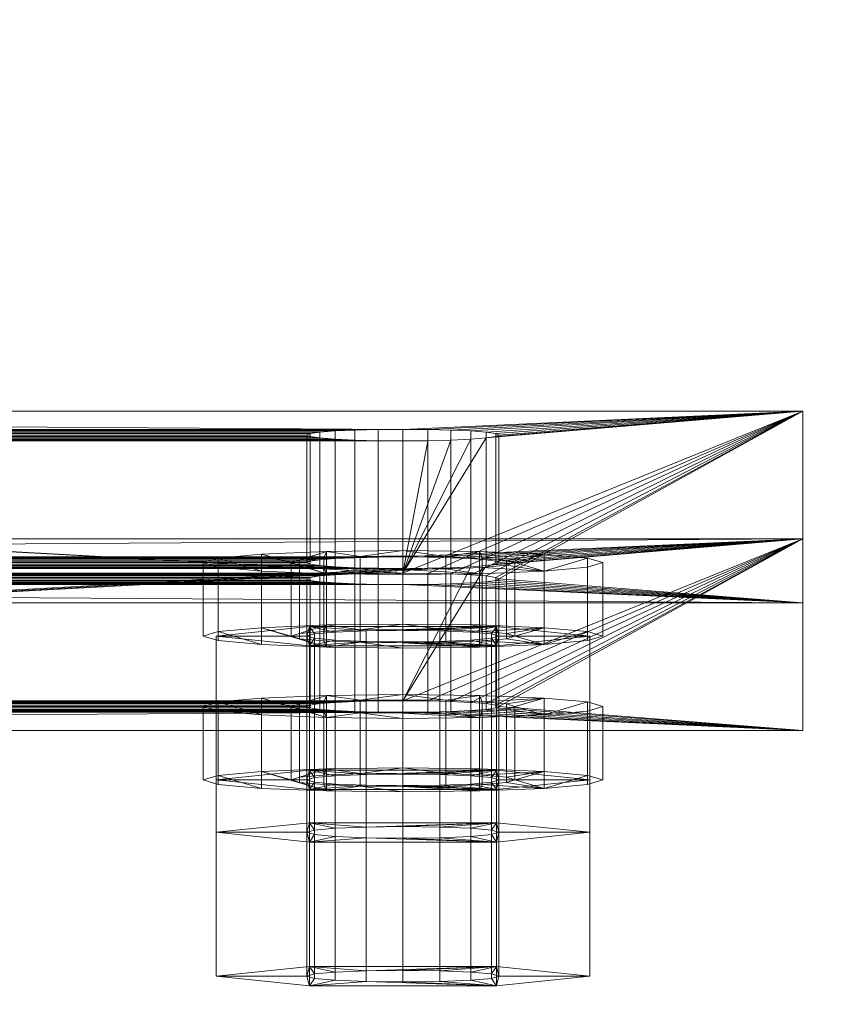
# Model space of a CAD drawing. Extents: x -0.3 to 41.3, y 0 to 17.8.
# Tile 548 of 625: x 34.2315 to 34.283, y 11.4347 to 11.4963. Entities that reach past the tile are written whole.
import ezdxf

# ---------------------------------------------------------------- set-up
doc = ezdxf.new("R2010")
doc.units = 0
doc.header["$MEASUREMENT"] = 0
for name, color, linetype, lineweight in [('ANILHAS', 135, 'Continuous', 0), ('PLACAS_DE_BASE', 144, 'Continuous', 0), ('PORCAS', 157, 'Continuous', 0)]:
    doc.layers.add(name, color=color, linetype=linetype, lineweight=lineweight)
doc.layers.add('P201', color=7, linetype='Continuous')
doc.layers.add('V135', color=7, linetype='Continuous')

msp = doc.modelspace()

# ---------------------------------------------------------------- linework, layer by layer
at = {"layer": 'P201', "color": 12, "true_color": 0xbd0000}
for points, invisible_edges in [([(34.18045, 11.31714, 200.60001), (34.33045, 11.31714, 200.60001), (34.33045, 11.61714, 200.60001)], 12), ([(34.18045, 11.31714, 198.95001), (34.33045, 11.31714, 198.95001), (34.33045, 11.61714, 198.95001)], 12), ([(34.18045, 11.31714, 200.60001), (34.33045, 11.61714, 200.60001), (34.18045, 11.61714, 200.60001)], 9), ([(34.18045, 11.31714, 198.95001), (34.33045, 11.61714, 198.95001), (34.18045, 11.61714, 198.95001)], 9)]:
    msp.add_3dface(points, dxfattribs=dict(at, invisible_edges=invisible_edges))
at = {"layer": 'V135', "color": 252, "true_color": 0x838383}
for points, invisible_edges in [([(34.18045, 10.98981, 196.60001), (34.33045, 10.98981, 196.60001), (34.33045, 12.28691, 196.60001)], 12), ([(34.18045, 10.98981, 196.00001), (34.33045, 10.98981, 196.00001), (34.33045, 12.28691, 196.00001)], 12), ([(34.18045, 10.98981, 196.60001), (34.33045, 12.28691, 196.60001), (34.18045, 12.28691, 196.60001)], 9), ([(34.18045, 10.98981, 196.00001), (34.33045, 12.28691, 196.00001), (34.18045, 12.28691, 196.00001)], 9)]:
    msp.add_3dface(points, dxfattribs=dict(at, invisible_edges=invisible_edges))

# ---------------------------------------------------------------- meshes
at = {"layer": 'ANILHAS'}
mesh = msp.add_polyface(dxfattribs=at)
corners = [(34.24295, 11.45772, 199.43282), (34.24295, 11.46232, 199.43254), (34.2439, 11.45744, 199.42804), (34.2439, 11.45801, 199.43759), (34.2439, 11.46203, 199.42777), (34.2439, 11.4626, 199.43731), (34.24661, 11.45719, 199.42399), (34.24661, 11.45825, 199.44164), (34.24661, 11.46179, 199.42372), (34.24661, 11.46285, 199.44136), (34.24845, 11.45772, 199.43282), (34.24845, 11.46232, 199.43254), (34.24898, 11.45756, 199.43014), (34.24898, 11.45789, 199.43549), (34.24898, 11.46216, 199.42986), (34.24898, 11.46248, 199.43522), (34.2505, 11.45743, 199.42787), (34.2505, 11.45802, 199.43776), (34.2505, 11.46202, 199.4276), (34.2505, 11.46261, 199.43748), (34.25067, 11.45703, 199.42129), (34.25067, 11.45842, 199.44435), (34.25067, 11.46162, 199.42101), (34.25067, 11.46301, 199.44407), (34.25277, 11.45734, 199.42636), (34.25277, 11.45811, 199.43927), (34.25277, 11.46193, 199.42608), (34.25277, 11.4627, 199.439), (34.25545, 11.45697, 199.42034), (34.25545, 11.4573, 199.42583), (34.25545, 11.45814, 199.4398), (34.25545, 11.45847, 199.44529), (34.25545, 11.46157, 199.42006), (34.25545, 11.4619, 199.42555), (34.25545, 11.46274, 199.43953), (34.25545, 11.46307, 199.44502), (34.25813, 11.45734, 199.42636), (34.25813, 11.45811, 199.43927), (34.25813, 11.46193, 199.42608), (34.25813, 11.4627, 199.439), (34.26023, 11.45703, 199.42129), (34.26023, 11.45842, 199.44435), (34.26023, 11.46162, 199.42101), (34.26023, 11.46301, 199.44407), (34.2604, 11.45743, 199.42787), (34.2604, 11.45802, 199.43776), (34.2604, 11.46202, 199.4276), (34.2604, 11.46261, 199.43748), (34.26192, 11.45756, 199.43014), (34.26192, 11.45789, 199.43549), (34.26192, 11.46216, 199.42986), (34.26192, 11.46248, 199.43522), (34.26245, 11.45772, 199.43282), (34.26245, 11.46232, 199.43254), (34.26429, 11.45719, 199.42399), (34.26429, 11.45825, 199.44164), (34.26429, 11.46179, 199.42372), (34.26429, 11.46285, 199.44136), (34.267, 11.45744, 199.42804), (34.267, 11.45801, 199.43759), (34.267, 11.46203, 199.42777), (34.267, 11.4626, 199.43731), (34.26795, 11.45772, 199.43282), (34.26795, 11.46232, 199.43254)]
mesh.append_faces([[corners[k] for k in face] for face in [(63, 61, 59, 62), (61, 57, 55, 59), (57, 43, 41, 55), (43, 35, 31, 41), (35, 23, 21, 31), (23, 9, 7, 21), (9, 5, 3, 7), (5, 1, 0, 3), (1, 4, 2, 0), (4, 8, 6, 2), (8, 22, 20, 6), (22, 32, 28, 20), (32, 42, 40, 28), (42, 56, 54, 40), (56, 60, 58, 54), (60, 63, 62, 58), (53, 50, 48, 52), (50, 46, 44, 48), (46, 38, 36, 44), (38, 33, 29, 36), (33, 26, 24, 29), (26, 18, 16, 24), (18, 14, 12, 16), (14, 11, 10, 12), (11, 15, 13, 10), (15, 19, 17, 13), (19, 27, 25, 17), (27, 34, 30, 25), (34, 39, 37, 30), (39, 47, 45, 37), (47, 51, 49, 45), (51, 53, 52, 49)]])
mesh.append_faces([[corners[k] for k in face] for face in [(5, 4, 1), (60, 61, 63), (2, 3, 0), (59, 58, 62)]], dxfattribs={"vtx0": -1})
mesh.append_faces([[corners[k] for k in face] for face in [(23, 11, 9), (11, 23, 15), (15, 23, 19), (19, 23, 27), (27, 35, 34), (34, 35, 39), (39, 43, 47), (47, 57, 51), (51, 57, 53), (4, 5, 8), (8, 9, 22), (22, 26, 32), (32, 33, 42), (42, 46, 56), (56, 61, 60), (3, 6, 7), (10, 20, 12), (12, 20, 16), (16, 20, 24), (24, 28, 29), (29, 40, 36), (36, 40, 44), (44, 54, 48), (48, 54, 52), (55, 54, 59), (21, 25, 31), (31, 37, 41), (41, 45, 55)]], dxfattribs={"vtx0": -1, "vtx1": -1})
mesh.append_faces([[corners[k] for k in face] for face in [(22, 9, 11), (56, 53, 57), (7, 20, 10), (52, 54, 55)]], dxfattribs={"vtx0": -1, "vtx1": -1, "vtx2": -1})
mesh.append_faces([[corners[k] for k in face] for face in [(27, 23, 35), (39, 35, 43), (47, 43, 57), (8, 5, 9), (22, 11, 14), (22, 14, 18), (22, 18, 26), (32, 26, 33), (42, 33, 38), (42, 38, 46), (56, 46, 50), (56, 50, 53), (56, 57, 61), (3, 2, 6), (7, 6, 20), (24, 20, 28), (29, 28, 40), (44, 40, 54), (59, 54, 58), (10, 21, 7), (21, 10, 13), (21, 13, 17), (21, 17, 25), (31, 25, 30), (31, 30, 37), (41, 37, 45), (55, 45, 49), (55, 49, 52)]], dxfattribs={"vtx0": -1, "vtx2": -1})
mesh = msp.add_polyface(dxfattribs=at)
corners = [(34.24295, 11.44873, 199.28309), (34.24295, 11.45332, 199.28281), (34.2439, 11.44844, 199.27831), (34.2439, 11.44901, 199.28786), (34.2439, 11.45303, 199.27804), (34.2439, 11.45361, 199.28758), (34.24661, 11.4482, 199.27426), (34.24661, 11.44926, 199.29191), (34.24661, 11.45279, 199.27399), (34.24661, 11.45385, 199.29163), (34.24845, 11.44873, 199.28309), (34.24845, 11.45332, 199.28281), (34.24898, 11.44857, 199.28041), (34.24898, 11.44889, 199.28576), (34.24898, 11.45316, 199.28013), (34.24898, 11.45348, 199.28549), (34.2505, 11.44843, 199.27814), (34.2505, 11.44902, 199.28803), (34.2505, 11.45302, 199.27787), (34.2505, 11.45362, 199.28775), (34.25067, 11.44804, 199.27156), (34.25067, 11.44942, 199.29462), (34.25067, 11.45263, 199.27128), (34.25067, 11.45401, 199.29434), (34.25277, 11.44834, 199.27663), (34.25277, 11.44912, 199.28954), (34.25277, 11.45293, 199.27635), (34.25277, 11.45371, 199.28927), (34.25545, 11.44798, 199.27061), (34.25545, 11.44831, 199.2761), (34.25545, 11.44915, 199.29007), (34.25545, 11.44948, 199.29556), (34.25545, 11.45257, 199.27033), (34.25545, 11.4529, 199.27582), (34.25545, 11.45374, 199.2898), (34.25545, 11.45407, 199.29529), (34.25813, 11.44834, 199.27663), (34.25813, 11.44912, 199.28954), (34.25813, 11.45293, 199.27635), (34.25813, 11.45371, 199.28927), (34.26023, 11.44804, 199.27156), (34.26023, 11.44942, 199.29462), (34.26023, 11.45263, 199.27128), (34.26023, 11.45401, 199.29434), (34.2604, 11.44843, 199.27814), (34.2604, 11.44902, 199.28803), (34.2604, 11.45302, 199.27787), (34.2604, 11.45362, 199.28775), (34.26192, 11.44857, 199.28041), (34.26192, 11.44889, 199.28576), (34.26192, 11.45316, 199.28013), (34.26192, 11.45348, 199.28549), (34.26245, 11.44873, 199.28309), (34.26245, 11.45332, 199.28281), (34.26429, 11.4482, 199.27426), (34.26429, 11.44926, 199.29191), (34.26429, 11.45279, 199.27399), (34.26429, 11.45385, 199.29163), (34.267, 11.44844, 199.27831), (34.267, 11.44901, 199.28786), (34.267, 11.45303, 199.27804), (34.267, 11.45361, 199.28758), (34.26795, 11.44873, 199.28309), (34.26795, 11.45332, 199.28281)]
mesh.append_faces([[corners[k] for k in face] for face in [(63, 61, 59, 62), (61, 57, 55, 59), (57, 43, 41, 55), (43, 35, 31, 41), (35, 23, 21, 31), (23, 9, 7, 21), (9, 5, 3, 7), (5, 1, 0, 3), (1, 4, 2, 0), (4, 8, 6, 2), (8, 22, 20, 6), (22, 32, 28, 20), (32, 42, 40, 28), (42, 56, 54, 40), (56, 60, 58, 54), (60, 63, 62, 58), (53, 50, 48, 52), (50, 46, 44, 48), (46, 38, 36, 44), (38, 33, 29, 36), (33, 26, 24, 29), (26, 18, 16, 24), (18, 14, 12, 16), (14, 11, 10, 12), (11, 15, 13, 10), (15, 19, 17, 13), (19, 27, 25, 17), (27, 34, 30, 25), (34, 39, 37, 30), (39, 47, 45, 37), (47, 51, 49, 45), (51, 53, 52, 49)]])
mesh.append_faces([[corners[k] for k in face] for face in [(5, 4, 1), (60, 61, 63), (2, 3, 0), (59, 58, 62)]], dxfattribs={"vtx0": -1})
mesh.append_faces([[corners[k] for k in face] for face in [(23, 11, 9), (11, 23, 15), (15, 23, 19), (19, 23, 27), (27, 35, 34), (34, 35, 39), (39, 43, 47), (47, 57, 51), (51, 57, 53), (4, 5, 8), (8, 9, 22), (22, 26, 32), (32, 33, 42), (42, 46, 56), (56, 61, 60), (3, 6, 7), (10, 20, 12), (12, 20, 16), (16, 20, 24), (24, 28, 29), (29, 40, 36), (36, 40, 44), (44, 54, 48), (48, 54, 52), (55, 54, 59), (21, 25, 31), (31, 37, 41), (41, 45, 55)]], dxfattribs={"vtx0": -1, "vtx1": -1})
mesh.append_faces([[corners[k] for k in face] for face in [(22, 9, 11), (56, 53, 57), (7, 20, 10), (52, 54, 55)]], dxfattribs={"vtx0": -1, "vtx1": -1, "vtx2": -1})
mesh.append_faces([[corners[k] for k in face] for face in [(27, 23, 35), (39, 35, 43), (47, 43, 57), (8, 5, 9), (22, 11, 14), (22, 14, 18), (22, 18, 26), (32, 26, 33), (42, 33, 38), (42, 38, 46), (56, 46, 50), (56, 50, 53), (56, 57, 61), (3, 2, 6), (7, 6, 20), (24, 20, 28), (29, 28, 40), (44, 40, 54), (59, 54, 58), (10, 21, 7), (21, 10, 13), (21, 13, 17), (21, 17, 25), (31, 25, 30), (31, 30, 37), (41, 37, 45), (55, 45, 49), (55, 49, 52)]], dxfattribs={"vtx0": -1, "vtx2": -1})
at = {"layer": 'PLACAS_DE_BASE'}
mesh = msp.add_polyface(dxfattribs=at)
corners = [(34.08045, 11.45981, 199.25738), (34.10545, 11.46095, 199.27635), (34.28045, 11.45981, 199.25738), (34.10545, 11.46167, 199.28832), (34.10121, 11.47005, 199.42783), (34.25545, 11.46167, 199.28832), (34.10245, 11.46999, 199.42688), (34.1039, 11.46995, 199.42628), (34.10545, 11.46994, 199.42608), (34.10545, 11.47066, 199.43805), (34.08045, 11.4718, 199.45702), (34.25545, 11.47066, 199.43805), (34.107, 11.46995, 199.42628), (34.25545, 11.46994, 199.42608), (34.25245, 11.47061, 199.43725), (34.10845, 11.47061, 199.43725), (34.107, 11.47065, 199.43785), (34.2539, 11.47065, 199.43785), (34.107, 11.46096, 199.27655), (34.25545, 11.46095, 199.27635), (34.25245, 11.46162, 199.28752), (34.10845, 11.46162, 199.28752), (34.107, 11.46165, 199.28812), (34.2539, 11.46165, 199.28812), (34.10545, 11.45296, 199.27683), (34.08045, 11.45182, 199.25786), (34.25545, 11.45296, 199.27683), (34.10545, 11.46196, 199.42656), (34.10545, 11.45368, 199.2888), (34.25545, 11.46196, 199.42656), (34.08045, 11.46382, 199.4575), (34.10545, 11.46268, 199.43853), (34.28045, 11.46382, 199.4575), (34.2539, 11.46197, 199.42676), (34.107, 11.46197, 199.42676), (34.107, 11.46266, 199.43833), (34.25545, 11.46268, 199.43853), (34.2539, 11.45297, 199.27703), (34.107, 11.45297, 199.27703), (34.107, 11.45367, 199.2886), (34.25545, 11.45368, 199.2888), (34.11145, 11.46131, 199.28234), (34.11125, 11.46121, 199.28079), (34.11125, 11.45323, 199.28126), (34.11145, 11.45332, 199.28281), (34.11065, 11.46113, 199.27934), (34.11065, 11.45314, 199.27982), (34.10969, 11.46105, 199.2781), (34.10969, 11.45307, 199.27858), (34.10845, 11.46099, 199.27715), (34.10845, 11.45301, 199.27763), (34.10845, 11.45363, 199.288), (34.10969, 11.46156, 199.28657), (34.10969, 11.45357, 199.28705), (34.11065, 11.46149, 199.28533), (34.11065, 11.4535, 199.28581), (34.11125, 11.4614, 199.28389), (34.11125, 11.45341, 199.28437), (34.11145, 11.4703, 199.43207), (34.11125, 11.47021, 199.43051), (34.11125, 11.46222, 199.43099), (34.11145, 11.46232, 199.43254), (34.11065, 11.47012, 199.42907), (34.11065, 11.46214, 199.42955), (34.10969, 11.47005, 199.42783), (34.10969, 11.46206, 199.42831), (34.10845, 11.46999, 199.42688), (34.10845, 11.462, 199.42736), (34.10845, 11.46263, 199.43773), (34.10969, 11.47056, 199.4363), (34.10969, 11.46257, 199.43678), (34.11065, 11.47048, 199.43506), (34.11065, 11.4625, 199.43554), (34.11125, 11.4704, 199.43362), (34.11125, 11.46241, 199.4341)]
mesh.append_faces([[corners[k] for k in face] for face in [(41, 42, 43, 44), (42, 45, 46, 43), (45, 47, 48, 46), (47, 49, 50, 48), (49, 18, 38, 50), (22, 21, 51, 39), (21, 52, 53, 51), (52, 54, 55, 53), (54, 56, 57, 55), (56, 41, 44, 57), (58, 59, 60, 61), (59, 62, 63, 60), (62, 64, 65, 63), (64, 66, 67, 65), (66, 12, 34, 67), (16, 15, 68, 35), (15, 69, 70, 68), (69, 71, 72, 70), (71, 73, 74, 72), (73, 58, 61, 74)]])
mesh.append_faces([[corners[k] for k in face] for face in [(0, 1, 2), (12, 13, 8), (18, 19, 1), (30, 31, 32), (27, 33, 34), (35, 36, 31), (24, 37, 38), (39, 40, 28)]], dxfattribs={"vtx0": -1, "vtx1": -1})
mesh.append_faces([[corners[k] for k in face] for face in [(3, 4, 5), (9, 10, 11), (24, 25, 26), (27, 28, 29)]], dxfattribs={"vtx0": -1, "vtx1": -1, "vtx2": -1})
mesh.append_faces([[corners[k] for k in face] for face in [(5, 4, 6), (5, 6, 7), (5, 7, 8), (14, 15, 16), (17, 16, 9), (20, 21, 22), (23, 22, 3)]], dxfattribs={"vtx0": -1, "vtx2": -1})
mesh = msp.add_polyface(dxfattribs=at)
corners = [(34.25245, 11.46999, 199.42688), (34.10969, 11.47005, 199.42783), (34.25121, 11.47005, 199.42783), (34.11065, 11.47012, 199.42907), (34.25025, 11.47012, 199.42907), (34.11125, 11.47021, 199.43051), (34.24965, 11.47021, 199.43051), (34.11145, 11.4703, 199.43207), (34.24945, 11.4703, 199.43207), (34.11125, 11.4704, 199.43362), (34.24965, 11.4704, 199.43362), (34.11065, 11.47048, 199.43506), (34.25025, 11.47048, 199.43506), (34.10969, 11.47056, 199.4363), (34.25121, 11.47056, 199.4363), (34.10845, 11.47061, 199.43725), (34.25245, 11.47061, 199.43725), (34.107, 11.47065, 199.43785), (34.2539, 11.47065, 199.43785), (34.10545, 11.47066, 199.43805), (34.25545, 11.47066, 199.43805), (34.25245, 11.46099, 199.27715), (34.10969, 11.46105, 199.2781), (34.25121, 11.46105, 199.2781), (34.11065, 11.46113, 199.27934), (34.25025, 11.46113, 199.27934), (34.11125, 11.46121, 199.28079), (34.24965, 11.46121, 199.28079), (34.11145, 11.46131, 199.28234), (34.24945, 11.46131, 199.28234), (34.11125, 11.4614, 199.28389), (34.24965, 11.4614, 199.28389), (34.11065, 11.46149, 199.28533), (34.25025, 11.46149, 199.28533), (34.10969, 11.46156, 199.28657), (34.25121, 11.46156, 199.28657), (34.10845, 11.46162, 199.28752), (34.25245, 11.46162, 199.28752), (34.107, 11.46165, 199.28812), (34.2539, 11.46165, 199.28812), (34.10545, 11.46167, 199.28832), (34.25545, 11.46167, 199.28832), (34.107, 11.46197, 199.42676), (34.2539, 11.46197, 199.42676), (34.25245, 11.462, 199.42736), (34.10845, 11.462, 199.42736), (34.25121, 11.46206, 199.42831), (34.10969, 11.46206, 199.42831), (34.25025, 11.46214, 199.42955), (34.11065, 11.46214, 199.42955), (34.24965, 11.46222, 199.43099), (34.11125, 11.46222, 199.43099), (34.24945, 11.46232, 199.43254), (34.11145, 11.46232, 199.43254), (34.24965, 11.46241, 199.4341), (34.11125, 11.46241, 199.4341), (34.25025, 11.4625, 199.43554), (34.11065, 11.4625, 199.43554), (34.25121, 11.46257, 199.43678), (34.10969, 11.46257, 199.43678), (34.25245, 11.46263, 199.43773), (34.107, 11.45297, 199.27703), (34.2539, 11.45297, 199.27703), (34.25245, 11.45301, 199.27763), (34.10845, 11.45301, 199.27763), (34.25121, 11.45307, 199.27858), (34.10969, 11.45307, 199.27858), (34.25025, 11.45314, 199.27982), (34.11065, 11.45314, 199.27982), (34.24965, 11.45323, 199.28126), (34.11125, 11.45323, 199.28126), (34.24945, 11.45332, 199.28281), (34.11145, 11.45332, 199.28281), (34.24965, 11.45341, 199.28437), (34.11125, 11.45341, 199.28437), (34.25025, 11.4535, 199.28581), (34.11065, 11.4535, 199.28581), (34.25121, 11.45357, 199.28705), (34.10969, 11.45357, 199.28705), (34.25245, 11.45363, 199.288), (34.28045, 11.4718, 199.45702), (34.08045, 11.4718, 199.45702), (34.08045, 11.46382, 199.4575), (34.28045, 11.46382, 199.4575)]
mesh.append_faces([[corners[k] for k in face] for face in [(80, 81, 82, 83)]])
mesh.append_faces([[corners[k] for k in face] for face in [(0, 1, 2), (2, 3, 4), (4, 5, 6), (6, 7, 8), (8, 9, 10), (10, 11, 12), (12, 13, 14), (14, 15, 16), (16, 17, 18), (18, 19, 20), (21, 22, 23), (23, 24, 25), (25, 26, 27), (27, 28, 29), (29, 30, 31), (31, 32, 33), (33, 34, 35), (35, 36, 37), (37, 38, 39), (39, 40, 41)]], dxfattribs={"vtx0": -1, "vtx1": -1})
mesh.append_faces([[corners[k] for k in face] for face in [(42, 43, 44), (45, 44, 46), (47, 46, 48), (49, 48, 50), (51, 50, 52), (53, 52, 54), (55, 54, 56), (57, 56, 58), (59, 58, 60), (61, 62, 63), (64, 63, 65), (66, 65, 67), (68, 67, 69), (70, 69, 71), (72, 71, 73), (74, 73, 75), (76, 75, 77), (78, 77, 79)]], dxfattribs={"vtx0": -1, "vtx2": -1})
mesh = msp.add_polyface(dxfattribs=at)
corners = [(34.25545, 11.46095, 199.27635), (34.28045, 11.45981, 199.25738), (34.10545, 11.46095, 199.27635), (34.25545, 11.46994, 199.42608), (34.25545, 11.46167, 199.28832), (34.10545, 11.46994, 199.42608), (34.28045, 11.4718, 199.45702), (34.25545, 11.47066, 199.43805), (34.08045, 11.4718, 199.45702), (34.107, 11.46995, 199.42628), (34.2539, 11.46995, 199.42628), (34.10845, 11.46999, 199.42688), (34.25245, 11.46999, 199.42688), (34.107, 11.46096, 199.27655), (34.2539, 11.46096, 199.27655), (34.10845, 11.46099, 199.27715), (34.25245, 11.46099, 199.27715), (34.28045, 11.45182, 199.25786), (34.25545, 11.45296, 199.27683), (34.08045, 11.45182, 199.25786), (34.25545, 11.45368, 199.2888), (34.25969, 11.46206, 199.42831), (34.10545, 11.45368, 199.2888), (34.25845, 11.462, 199.42736), (34.257, 11.46197, 199.42676), (34.25545, 11.46196, 199.42656), (34.25545, 11.46268, 199.43853), (34.28045, 11.46382, 199.4575), (34.10545, 11.46268, 199.43853), (34.2539, 11.46197, 199.42676), (34.10545, 11.46196, 199.42656), (34.10845, 11.46263, 199.43773), (34.25245, 11.46263, 199.43773), (34.2539, 11.46266, 199.43833), (34.107, 11.46266, 199.43833), (34.2539, 11.45297, 199.27703), (34.10545, 11.45296, 199.27683), (34.10845, 11.45363, 199.288), (34.25245, 11.45363, 199.288), (34.2539, 11.45367, 199.2886), (34.107, 11.45367, 199.2886), (34.25245, 11.45301, 199.27763), (34.25121, 11.46105, 199.2781), (34.25121, 11.45307, 199.27858), (34.25025, 11.46113, 199.27934), (34.25025, 11.45314, 199.27982), (34.24965, 11.46121, 199.28079), (34.24965, 11.45323, 199.28126), (34.24945, 11.46131, 199.28234), (34.24945, 11.45332, 199.28281), (34.24965, 11.4614, 199.28389), (34.24965, 11.45341, 199.28437), (34.25025, 11.46149, 199.28533), (34.25025, 11.4535, 199.28581), (34.25121, 11.46156, 199.28657), (34.25121, 11.45357, 199.28705), (34.25245, 11.46162, 199.28752), (34.2539, 11.46165, 199.28812), (34.25245, 11.462, 199.42736), (34.25121, 11.47005, 199.42783), (34.25121, 11.46206, 199.42831), (34.25025, 11.47012, 199.42907), (34.25025, 11.46214, 199.42955), (34.24965, 11.47021, 199.43051), (34.24965, 11.46222, 199.43099), (34.24945, 11.4703, 199.43207), (34.24945, 11.46232, 199.43254), (34.24965, 11.4704, 199.43362), (34.24965, 11.46241, 199.4341), (34.25025, 11.47048, 199.43506), (34.25025, 11.4625, 199.43554), (34.25121, 11.47056, 199.4363), (34.25121, 11.46257, 199.43678), (34.25245, 11.47061, 199.43725), (34.2539, 11.47065, 199.43785)]
mesh.append_faces([[corners[k] for k in face] for face in [(14, 16, 41, 35), (16, 42, 43, 41), (42, 44, 45, 43), (44, 46, 47, 45), (46, 48, 49, 47), (48, 50, 51, 49), (50, 52, 53, 51), (52, 54, 55, 53), (54, 56, 38, 55), (56, 57, 39, 38), (10, 12, 58, 29), (12, 59, 60, 58), (59, 61, 62, 60), (61, 63, 64, 62), (63, 65, 66, 64), (65, 67, 68, 66), (67, 69, 70, 68), (69, 71, 72, 70), (71, 73, 32, 72), (73, 74, 33, 32)]])
mesh.append_faces([[corners[k] for k in face] for face in [(6, 7, 8), (3, 9, 10), (10, 11, 12), (0, 13, 14), (14, 15, 16), (17, 18, 19), (29, 30, 25), (35, 36, 18)]], dxfattribs={"vtx0": -1, "vtx1": -1})
mesh.append_faces([[corners[k] for k in face] for face in [(0, 1, 2), (3, 4, 5), (20, 21, 22), (26, 27, 28)]], dxfattribs={"vtx0": -1, "vtx1": -1, "vtx2": -1})
mesh.append_faces([[corners[k] for k in face] for face in [(22, 21, 23), (22, 23, 24), (22, 24, 25), (31, 32, 33), (34, 33, 26), (37, 38, 39), (40, 39, 20)]], dxfattribs={"vtx0": -1, "vtx2": -1})
mesh = msp.add_polyface(dxfattribs=at)
corners = [(34.257, 11.46096, 199.27655), (34.28045, 11.45981, 199.25738), (34.25545, 11.46095, 199.27635), (34.28045, 11.4718, 199.45702), (34.257, 11.46165, 199.28812), (34.25545, 11.46167, 199.28832), (34.26065, 11.47012, 199.42907), (34.25969, 11.47005, 199.42783), (34.25845, 11.46999, 199.42688), (34.257, 11.46995, 199.42628), (34.25545, 11.46994, 199.42608), (34.257, 11.47065, 199.43785), (34.25545, 11.47066, 199.43805), (34.25545, 11.45296, 199.27683), (34.28045, 11.45182, 199.25786), (34.257, 11.45297, 199.27703), (34.257, 11.45367, 199.2886), (34.28045, 11.46382, 199.4575), (34.25545, 11.45368, 199.2888), (34.26065, 11.46214, 199.42955), (34.25969, 11.46206, 199.42831), (34.257, 11.46266, 199.43833), (34.25545, 11.46268, 199.43853), (34.26145, 11.46131, 199.28234), (34.26125, 11.46121, 199.28079), (34.26125, 11.45323, 199.28126), (34.26145, 11.45332, 199.28281), (34.26065, 11.46113, 199.27934), (34.26065, 11.45314, 199.27982), (34.25969, 11.46105, 199.2781), (34.25969, 11.45307, 199.27858), (34.25845, 11.46099, 199.27715), (34.25845, 11.45301, 199.27763), (34.2539, 11.46096, 199.27655), (34.2539, 11.45297, 199.27703), (34.2539, 11.46165, 199.28812), (34.2539, 11.45367, 199.2886), (34.25845, 11.46162, 199.28752), (34.25845, 11.45363, 199.288), (34.25969, 11.46156, 199.28657), (34.25969, 11.45357, 199.28705), (34.26065, 11.46149, 199.28533), (34.26065, 11.4535, 199.28581), (34.26125, 11.4614, 199.28389), (34.26125, 11.45341, 199.28437), (34.26145, 11.4703, 199.43207), (34.26125, 11.47021, 199.43051), (34.26125, 11.46222, 199.43099), (34.26145, 11.46232, 199.43254), (34.25845, 11.462, 199.42736), (34.257, 11.46197, 199.42676), (34.25545, 11.46196, 199.42656), (34.2539, 11.46995, 199.42628), (34.2539, 11.46197, 199.42676), (34.2539, 11.47065, 199.43785), (34.2539, 11.46266, 199.43833), (34.25845, 11.47061, 199.43725), (34.25845, 11.46263, 199.43773), (34.25969, 11.47056, 199.4363), (34.25969, 11.46257, 199.43678), (34.26065, 11.47048, 199.43506), (34.26065, 11.4625, 199.43554), (34.26125, 11.4704, 199.43362), (34.26125, 11.46241, 199.4341)]
mesh.append_faces([[corners[k] for k in face] for face in [(23, 24, 25, 26), (24, 27, 28, 25), (27, 29, 30, 28), (29, 31, 32, 30), (31, 0, 15, 32), (0, 2, 13, 15), (2, 33, 34, 13), (35, 5, 18, 36), (5, 4, 16, 18), (4, 37, 38, 16), (37, 39, 40, 38), (39, 41, 42, 40), (41, 43, 44, 42), (43, 23, 26, 44), (45, 46, 47, 48), (46, 6, 19, 47), (6, 7, 20, 19), (7, 8, 49, 20), (8, 9, 50, 49), (9, 10, 51, 50), (10, 52, 53, 51), (54, 12, 22, 55), (12, 11, 21, 22), (11, 56, 57, 21), (56, 58, 59, 57), (58, 60, 61, 59), (60, 62, 63, 61), (62, 45, 48, 63)]])
mesh.append_faces([[corners[k] for k in face] for face in [(0, 1, 2), (6, 5, 7), (7, 5, 8), (8, 5, 9), (9, 5, 10), (13, 14, 15), (16, 17, 18), (21, 17, 22)]], dxfattribs={"vtx0": -1, "vtx1": -1})
mesh.append_faces([[corners[k] for k in face] for face in [(3, 4, 5), (3, 11, 12), (18, 19, 20)]], dxfattribs={"vtx0": -1, "vtx2": -1})
mesh = msp.add_polyface(dxfattribs=at)
corners = [(34.28045, 11.45981, 199.25738), (34.26145, 11.46131, 199.28234), (34.28045, 11.4718, 199.45702), (34.26125, 11.46121, 199.28079), (34.26065, 11.46113, 199.27934), (34.25969, 11.46105, 199.2781), (34.25845, 11.46099, 199.27715), (34.257, 11.46096, 199.27655), (34.26125, 11.4614, 199.28389), (34.26065, 11.46149, 199.28533), (34.25969, 11.46156, 199.28657), (34.25845, 11.46162, 199.28752), (34.257, 11.46165, 199.28812), (34.25545, 11.46167, 199.28832), (34.26065, 11.47012, 199.42907), (34.26125, 11.47021, 199.43051), (34.26145, 11.4703, 199.43207), (34.26125, 11.4704, 199.43362), (34.26065, 11.47048, 199.43506), (34.25969, 11.47056, 199.4363), (34.25845, 11.47061, 199.43725), (34.257, 11.47065, 199.43785), (34.257, 11.45297, 199.27703), (34.28045, 11.45182, 199.25786), (34.25845, 11.45301, 199.27763), (34.25969, 11.45307, 199.27858), (34.26065, 11.45314, 199.27982), (34.26125, 11.45323, 199.28126), (34.26145, 11.45332, 199.28281), (34.28045, 11.46382, 199.4575), (34.26125, 11.45341, 199.28437), (34.26065, 11.4535, 199.28581), (34.25969, 11.45357, 199.28705), (34.25845, 11.45363, 199.288), (34.257, 11.45367, 199.2886), (34.25545, 11.45368, 199.2888), (34.26065, 11.46214, 199.42955), (34.26125, 11.46222, 199.43099), (34.26145, 11.46232, 199.43254), (34.26125, 11.46241, 199.4341), (34.26065, 11.4625, 199.43554), (34.25969, 11.46257, 199.43678), (34.25845, 11.46263, 199.43773), (34.257, 11.46266, 199.43833)]
mesh.append_faces([[corners[k] for k in face] for face in [(0, 2, 29, 23)]])
mesh.append_faces([[corners[k] for k in face] for face in [(0, 1, 2), (1, 0, 3), (3, 0, 4), (4, 0, 5), (5, 0, 6), (6, 0, 7), (22, 23, 24), (24, 23, 25), (25, 23, 26), (26, 23, 27), (27, 23, 28), (28, 29, 30), (30, 29, 31), (31, 29, 32), (32, 29, 33), (33, 29, 34), (36, 29, 37), (37, 29, 38), (38, 29, 39), (39, 29, 40), (40, 29, 41), (41, 29, 42), (42, 29, 43)]], dxfattribs={"vtx0": -1, "vtx1": -1})
mesh.append_faces([[corners[k] for k in face] for face in [(2, 13, 14), (35, 29, 36)]], dxfattribs={"vtx0": -1, "vtx1": -1, "vtx2": -1})
mesh.append_faces([[corners[k] for k in face] for face in [(2, 1, 8), (2, 8, 9), (2, 9, 10), (2, 10, 11), (2, 11, 12), (2, 14, 15), (2, 15, 16), (2, 16, 17), (2, 17, 18), (2, 18, 19), (2, 19, 20), (2, 20, 21), (28, 23, 29)]], dxfattribs={"vtx0": -1, "vtx2": -1})
mesh = msp.add_polyface(dxfattribs=at)
corners = [(34.2539, 11.46995, 199.42628), (34.107, 11.46995, 199.42628), (34.10845, 11.46999, 199.42688), (34.25245, 11.46999, 199.42688), (34.10969, 11.47005, 199.42783), (34.25121, 11.47005, 199.42783), (34.11065, 11.47012, 199.42907), (34.25025, 11.47012, 199.42907), (34.11125, 11.47021, 199.43051), (34.24965, 11.47021, 199.43051), (34.11145, 11.4703, 199.43207), (34.24945, 11.4703, 199.43207), (34.11125, 11.4704, 199.43362), (34.24965, 11.4704, 199.43362), (34.11065, 11.47048, 199.43506), (34.25025, 11.47048, 199.43506), (34.10969, 11.47056, 199.4363), (34.25121, 11.47056, 199.4363), (34.10845, 11.47061, 199.43725), (34.2539, 11.46096, 199.27655), (34.107, 11.46096, 199.27655), (34.10845, 11.46099, 199.27715), (34.25245, 11.46099, 199.27715), (34.10969, 11.46105, 199.2781), (34.25121, 11.46105, 199.2781), (34.11065, 11.46113, 199.27934), (34.25025, 11.46113, 199.27934), (34.11125, 11.46121, 199.28079), (34.24965, 11.46121, 199.28079), (34.11145, 11.46131, 199.28234), (34.24945, 11.46131, 199.28234), (34.11125, 11.4614, 199.28389), (34.24965, 11.4614, 199.28389), (34.11065, 11.46149, 199.28533), (34.25025, 11.46149, 199.28533), (34.10969, 11.46156, 199.28657), (34.25121, 11.46156, 199.28657), (34.10845, 11.46162, 199.28752), (34.107, 11.46197, 199.42676), (34.25245, 11.462, 199.42736), (34.10845, 11.462, 199.42736), (34.25121, 11.46206, 199.42831), (34.10969, 11.46206, 199.42831), (34.25025, 11.46214, 199.42955), (34.11065, 11.46214, 199.42955), (34.24965, 11.46222, 199.43099), (34.11125, 11.46222, 199.43099), (34.24945, 11.46232, 199.43254), (34.11145, 11.46232, 199.43254), (34.24965, 11.46241, 199.4341), (34.11125, 11.46241, 199.4341), (34.25025, 11.4625, 199.43554), (34.11065, 11.4625, 199.43554), (34.25121, 11.46257, 199.43678), (34.10969, 11.46257, 199.43678), (34.25245, 11.46263, 199.43773), (34.10845, 11.46263, 199.43773), (34.2539, 11.46266, 199.43833), (34.107, 11.46266, 199.43833), (34.107, 11.45297, 199.27703), (34.25245, 11.45301, 199.27763), (34.10845, 11.45301, 199.27763), (34.25121, 11.45307, 199.27858), (34.10969, 11.45307, 199.27858), (34.25025, 11.45314, 199.27982), (34.11065, 11.45314, 199.27982), (34.24965, 11.45323, 199.28126), (34.11125, 11.45323, 199.28126), (34.24945, 11.45332, 199.28281), (34.11145, 11.45332, 199.28281), (34.24965, 11.45341, 199.28437), (34.11125, 11.45341, 199.28437), (34.25025, 11.4535, 199.28581), (34.11065, 11.4535, 199.28581), (34.25121, 11.45357, 199.28705), (34.10969, 11.45357, 199.28705), (34.25245, 11.45363, 199.288), (34.10845, 11.45363, 199.288), (34.2539, 11.45367, 199.2886), (34.107, 11.45367, 199.2886), (34.08045, 11.45981, 199.25738), (34.28045, 11.45981, 199.25738), (34.28045, 11.45182, 199.25786), (34.08045, 11.45182, 199.25786)]
mesh.append_faces([[corners[k] for k in face] for face in [(80, 81, 82, 83)]])
mesh.append_faces([[corners[k] for k in face] for face in [(38, 39, 40), (40, 41, 42), (42, 43, 44), (44, 45, 46), (46, 47, 48), (48, 49, 50), (50, 51, 52), (52, 53, 54), (54, 55, 56), (56, 57, 58), (59, 60, 61), (61, 62, 63), (63, 64, 65), (65, 66, 67), (67, 68, 69), (69, 70, 71), (71, 72, 73), (73, 74, 75), (75, 76, 77), (77, 78, 79)]], dxfattribs={"vtx0": -1, "vtx1": -1})
mesh.append_faces([[corners[k] for k in face] for face in [(0, 1, 2), (3, 2, 4), (5, 4, 6), (7, 6, 8), (9, 8, 10), (11, 10, 12), (13, 12, 14), (15, 14, 16), (17, 16, 18), (19, 20, 21), (22, 21, 23), (24, 23, 25), (26, 25, 27), (28, 27, 29), (30, 29, 31), (32, 31, 33), (34, 33, 35), (36, 35, 37)]], dxfattribs={"vtx0": -1, "vtx2": -1})
at = {"layer": 'PORCAS'}
mesh = msp.add_polyface(dxfattribs=at)
corners = [(34.24378, 11.44545, 199.43355), (34.24378, 11.45772, 199.43282), (34.24945, 11.44545, 199.43355), (34.24945, 11.45772, 199.43282), (34.24961, 11.44484, 199.42346), (34.24961, 11.44605, 199.44365), (34.24961, 11.45712, 199.42272), (34.24961, 11.45833, 199.44291), (34.24991, 11.44531, 199.43126), (34.24991, 11.44558, 199.43585), (34.24991, 11.45759, 199.43052), (34.24991, 11.45786, 199.43511), (34.25121, 11.44519, 199.42932), (34.25121, 11.4457, 199.43779), (34.25121, 11.45747, 199.42858), (34.25121, 11.45798, 199.43705), (34.25315, 11.44511, 199.42802), (34.25315, 11.44578, 199.43908), (34.25315, 11.45739, 199.42729), (34.25315, 11.45806, 199.43835), (34.25545, 11.44509, 199.42756), (34.25545, 11.44581, 199.43954), (34.25545, 11.45736, 199.42683), (34.25545, 11.45808, 199.4388), (34.25775, 11.44511, 199.42802), (34.25775, 11.44578, 199.43908), (34.25775, 11.45739, 199.42729), (34.25775, 11.45806, 199.43835), (34.25969, 11.44519, 199.42932), (34.25969, 11.4457, 199.43779), (34.25969, 11.45747, 199.42858), (34.25969, 11.45798, 199.43705), (34.26099, 11.44531, 199.43126), (34.26099, 11.44558, 199.43585), (34.26099, 11.45759, 199.43052), (34.26099, 11.45786, 199.43511), (34.26129, 11.44484, 199.42346), (34.26129, 11.44605, 199.44365), (34.26129, 11.45712, 199.42272), (34.26129, 11.45833, 199.44291), (34.26145, 11.44545, 199.43355), (34.26145, 11.45772, 199.43282), (34.26713, 11.44545, 199.43355), (34.26713, 11.45772, 199.43282)]
mesh.append_faces([[corners[k] for k in face] for face in [(43, 39, 37, 42), (39, 7, 5, 37), (7, 1, 0, 5), (1, 6, 4, 0), (6, 38, 36, 4), (38, 43, 42, 36), (41, 34, 32, 40), (34, 30, 28, 32), (30, 26, 24, 28), (26, 22, 20, 24), (22, 18, 16, 20), (18, 14, 12, 16), (14, 10, 8, 12), (10, 3, 2, 8), (3, 11, 9, 2), (11, 15, 13, 9), (15, 19, 17, 13), (19, 23, 21, 17), (23, 27, 25, 21), (27, 31, 29, 25), (31, 35, 33, 29), (35, 41, 40, 33)]])
mesh.append_faces([[corners[k] for k in face] for face in [(7, 3, 1), (3, 7, 11), (11, 7, 15), (15, 7, 19), (19, 39, 23), (23, 39, 27), (27, 39, 31), (31, 39, 35), (35, 39, 41), (6, 18, 38), (38, 41, 43), (4, 2, 0), (2, 4, 8), (8, 4, 12), (12, 4, 16), (16, 36, 20), (20, 36, 24), (24, 36, 28), (28, 36, 32), (32, 36, 40), (5, 17, 37), (37, 40, 42)]], dxfattribs={"vtx0": -1, "vtx1": -1})
mesh.append_faces([[corners[k] for k in face] for face in [(19, 7, 39), (41, 39, 43), (3, 6, 1), (6, 3, 10), (6, 10, 14), (6, 14, 18), (38, 18, 22), (38, 22, 26), (38, 26, 30), (38, 30, 34), (38, 34, 41), (16, 4, 36), (40, 36, 42), (2, 5, 0), (5, 2, 9), (5, 9, 13), (5, 13, 17), (37, 17, 21), (37, 21, 25), (37, 25, 29), (37, 29, 33), (37, 33, 40)]], dxfattribs={"vtx0": -1, "vtx2": -1})
mesh = msp.add_polyface(dxfattribs=at)
corners = [(34.24378, 11.43645, 199.28382), (34.24378, 11.44873, 199.28309), (34.24945, 11.43645, 199.28382), (34.24945, 11.44873, 199.28309), (34.24961, 11.43584, 199.27373), (34.24961, 11.43706, 199.29392), (34.24961, 11.44812, 199.27299), (34.24961, 11.44933, 199.29318), (34.24991, 11.43631, 199.28153), (34.24991, 11.43659, 199.28612), (34.24991, 11.44859, 199.28079), (34.24991, 11.44887, 199.28538), (34.25121, 11.4362, 199.27959), (34.25121, 11.4367, 199.28806), (34.25121, 11.44847, 199.27885), (34.25121, 11.44898, 199.28732), (34.25315, 11.43612, 199.27829), (34.25315, 11.43678, 199.28935), (34.25315, 11.4484, 199.27756), (34.25315, 11.44906, 199.28862), (34.25545, 11.43609, 199.27783), (34.25545, 11.43681, 199.28981), (34.25545, 11.44837, 199.2771), (34.25545, 11.44909, 199.28908), (34.25775, 11.43612, 199.27829), (34.25775, 11.43678, 199.28935), (34.25775, 11.4484, 199.27756), (34.25775, 11.44906, 199.28862), (34.25969, 11.4362, 199.27959), (34.25969, 11.4367, 199.28806), (34.25969, 11.44847, 199.27885), (34.25969, 11.44898, 199.28732), (34.26099, 11.43631, 199.28153), (34.26099, 11.43659, 199.28612), (34.26099, 11.44859, 199.28079), (34.26099, 11.44887, 199.28538), (34.26129, 11.43584, 199.27373), (34.26129, 11.43706, 199.29392), (34.26129, 11.44812, 199.27299), (34.26129, 11.44933, 199.29318), (34.26145, 11.43645, 199.28382), (34.26145, 11.44873, 199.28309), (34.26713, 11.43645, 199.28382), (34.26713, 11.44873, 199.28309)]
mesh.append_faces([[corners[k] for k in face] for face in [(43, 39, 37, 42), (39, 7, 5, 37), (7, 1, 0, 5), (1, 6, 4, 0), (6, 38, 36, 4), (38, 43, 42, 36), (41, 34, 32, 40), (34, 30, 28, 32), (30, 26, 24, 28), (26, 22, 20, 24), (22, 18, 16, 20), (18, 14, 12, 16), (14, 10, 8, 12), (10, 3, 2, 8), (3, 11, 9, 2), (11, 15, 13, 9), (15, 19, 17, 13), (19, 23, 21, 17), (23, 27, 25, 21), (27, 31, 29, 25), (31, 35, 33, 29), (35, 41, 40, 33)]])
mesh.append_faces([[corners[k] for k in face] for face in [(7, 3, 1), (3, 7, 11), (11, 7, 15), (15, 7, 19), (19, 39, 23), (23, 39, 27), (27, 39, 31), (31, 39, 35), (35, 39, 41), (6, 18, 38), (38, 41, 43), (4, 2, 0), (2, 4, 8), (8, 4, 12), (12, 4, 16), (16, 36, 20), (20, 36, 24), (24, 36, 28), (28, 36, 32), (32, 36, 40), (5, 17, 37), (37, 40, 42)]], dxfattribs={"vtx0": -1, "vtx1": -1})
mesh.append_faces([[corners[k] for k in face] for face in [(19, 7, 39), (41, 39, 43), (3, 6, 1), (6, 3, 10), (6, 10, 14), (6, 14, 18), (38, 18, 22), (38, 22, 26), (38, 26, 30), (38, 30, 34), (38, 34, 41), (16, 4, 36), (40, 36, 42), (2, 5, 0), (5, 2, 9), (5, 9, 13), (5, 13, 17), (37, 17, 21), (37, 21, 25), (37, 25, 29), (37, 29, 33), (37, 33, 40)]], dxfattribs={"vtx0": -1, "vtx2": -1})

doc.saveas('drawing.dxf')
